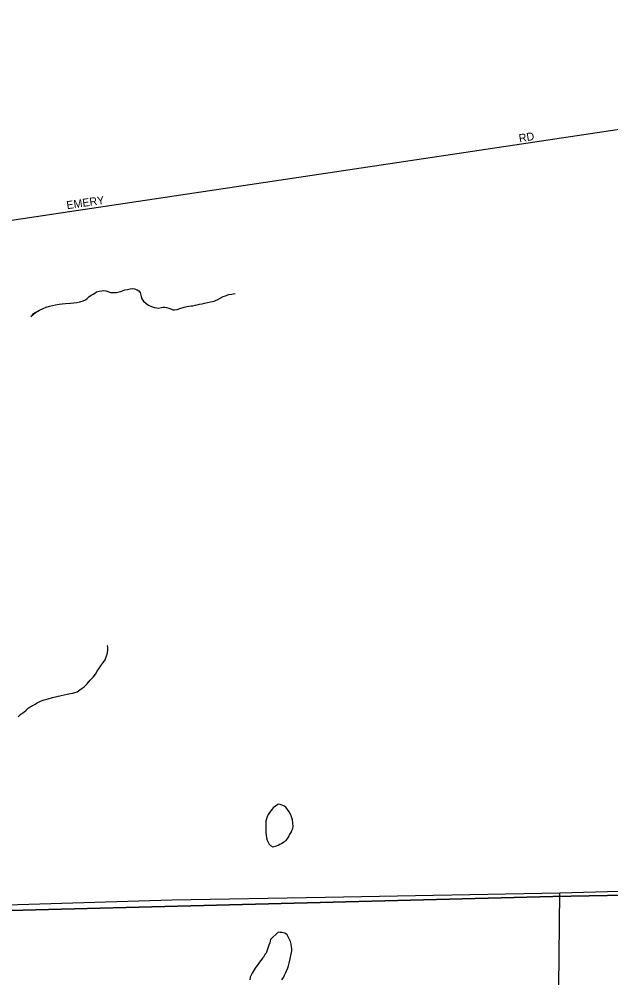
# Model space of a CAD drawing. Extents: x 2010165 to 2382125, y 1060529 to 1407316.
# Drawn here: x 2248785 to 2252478, y 1248635 to 1254626 of the extents above; entities that cross this region are included whole.
import ezdxf

# ---------------------------------------------------------------- set-up
doc = ezdxf.new("R2010")
doc.units = 0
for name, color, linetype in [('GM_X_City_Street', 7, 'Continuous'), ('GM_X_City_Street_Text', 7, 'Continuous'), ('GM_X_Corporation', 7, 'Continuous'), ('GM_X_Minor_Lake', 7, 'Continuous'), ('GM_X_Minor_River', 7, 'Continuous')]:
    doc.layers.add(name, color=color, linetype=linetype)

msp = doc.modelspace()

# ---------------------------------------------------------------- linework, layer by layer
at = {"layer": 'GM_X_City_Street'}
for points in [[(2246134.6, 1252984.4), (2246350.4, 1253013.7), (2248235.9, 1253295.6), (2252781.9, 1253975.2), (2252914.7, 1254001.9), (2253062.6, 1254039.2), (2253240.3, 1254092.8), (2253338.1, 1254133.8), (2253421.7, 1254194.7), (2253499.1, 1254273.6), (2253521.6, 1254310.1), (2253525, 1254315.7)], [(2250696.6, 1249139.1), (2252160.1, 1249165.6), (2252827.2, 1249183.9), (2255842.3, 1249209), (2255916.7, 1249210.5)], [(2252102.4, 1243700.5), (2252160.1, 1249165.6)], [(2248292.6, 1249079.2), (2248292.6, 1249079.2), (2249738, 1249121.7), (2250696.6, 1249139.1)]]:
    msp.add_lwpolyline(points, dxfattribs=at)
at = {"layer": 'GM_X_Corporation'}
for points in [[(2252796.4, 1249155.3), (2252116, 1249143.3), (2248239.5, 1249042.9), (2246114.5, 1248998.5), (2246114, 1249786.6), (2246113.3, 1249923.8), (2245999.1, 1255661)], [(2254855.2, 1229128.3), (2251493, 1229190.7), (2251484.4, 1228757.3), (2249389.7, 1228825.5), (2249201.4, 1229112.5), (2249110, 1229292), (2249026.7, 1229457.6), (2248925.1, 1229657.1), (2248809.2, 1229894.6), (2248766.5, 1229976.4), (2248752.3, 1230004.3), (2248753.7, 1230084.5), (2248727.7, 1231104.4), (2248776.1, 1232560.7), (2246136.3, 1232547.6), (2246108.8, 1234878), (2246004.3, 1240927.7), (2246011.7, 1241910.2), (2246000.2, 1243592.4), (2246114.5, 1248998.5), (2248239.5, 1249042.9), (2252116, 1249143.3), (2252796.4, 1249155.3)]]:
    msp.add_lwpolyline(points, dxfattribs=at)
at = {"layer": 'GM_X_Minor_Lake'}
for points in [[(2250399.1, 1249718.5), (2250371.2, 1249696.2), (2250363.3, 1249688.1), (2250355.3, 1249678), (2250347.4, 1249667.9), (2250339.4, 1249655.8), (2250333.6, 1249641.7), (2250327.7, 1249627.6), (2250323.8, 1249613.5), (2250323.9, 1249602.4)], [(2250323.9, 1249602.4), (2250324.4, 1249545.2), (2250326.5, 1249527.1), (2250328.7, 1249509), (2250332.9, 1249495), (2250339, 1249483), (2250345.1, 1249470.9), (2250353.2, 1249460.9), (2250367.4, 1249453), (2250377.4, 1249455.1), (2250391.4, 1249459.2), (2250401.4, 1249463.3), (2250411.4, 1249469.4), (2250421.4, 1249473.5), (2250437.4, 1249483.6), (2250451.3, 1249493.8), (2250465.2, 1249513.9), (2250473.1, 1249528.1), (2250483, 1249542.2), (2250486.9, 1249556.3), (2250492.8, 1249568.4), (2250494.7, 1249580.4), (2250490.3, 1249622.6), (2250484.1, 1249640.7), (2250478, 1249656.7), (2250469.8, 1249672.7), (2250459.6, 1249686.7), (2250449.5, 1249700.7), (2250437.4, 1249708.7), (2250427.3, 1249714.6), (2250413.2, 1249718.6), (2250403.1, 1249720.5), (2250399.1, 1249718.5)], [(2250402.1, 1248920.5), (2250354.5, 1248874.2), (2250348.7, 1248854.1), (2250342.8, 1248837.9), (2250327.2, 1248789.6), (2250319.2, 1248779.5), (2250311.3, 1248765.4), (2250304.6, 1248757.4)], [(2250425, 1248621.5), (2250435, 1248635.6), (2250440.8, 1248651.7), (2250448.7, 1248667.8), (2250456.6, 1248682), (2250462.5, 1248696.1), (2250466.4, 1248710.2), (2250470.3, 1248726.3), (2250476.1, 1248752.4), (2250479.9, 1248774.6), (2250485.7, 1248792.7), (2250487.7, 1248802.7), (2250487.5, 1248816.8), (2250485.4, 1248828.8), (2250483.3, 1248844.9), (2250479.1, 1248861), (2250458.7, 1248903), (2250442.5, 1248913), (2250426.4, 1248916.9), (2250414.3, 1248918.8), (2250402.1, 1248920.5)], [(2250304.6, 1248757.4), (2250257.7, 1248694.7), (2250251.8, 1248684.6), (2250245.9, 1248674.6), (2250239.9, 1248664.4), (2250236, 1248654.4), (2250226.1, 1248638.2), (2250224.3, 1248622.1)]]:
    msp.add_lwpolyline(points, dxfattribs=at)
at = {"layer": 'GM_X_Minor_River'}
for points in [[(2248857.7, 1252768.6), (2248885.6, 1252792.9), (2248865.7, 1252778.7), (2248885.6, 1252792.9), (2248911.6, 1252807.2), (2248933.6, 1252817.4), (2248953.6, 1252825.5), (2248973.6, 1252831.7), (2248991.6, 1252835.8), (2249011.7, 1252840), (2249033.7, 1252844.1), (2249053.8, 1252846.3), (2249073.8, 1252848.4), (2249105.9, 1252850.7), (2249126, 1252852.8), (2249144.1, 1252854.9), (2249164.1, 1252859.1), (2249184.1, 1252865.2), (2249198.1, 1252871.4), (2249208.1, 1252879.5), (2249220, 1252889.6), (2249234, 1252901.8), (2249246, 1252907.8), (2249256, 1252913.9), (2249267.9, 1252922.1), (2249283.9, 1252926.2), (2249300, 1252928.3), (2249314, 1252930.4), (2249326.1, 1252928.5), (2249338.2, 1252924.5), (2249354.3, 1252916.6), (2249374.4, 1252916.7), (2249392.5, 1252916.9), (2249408.5, 1252921), (2249418.5, 1252923.1), (2249444.5, 1252933.3), (2249460.6, 1252935.4), (2249476.6, 1252939.5), (2249492.6, 1252941.6), (2249504.7, 1252939.7), (2249520.8, 1252933.8), (2249530.9, 1252927.8), (2249541, 1252917.8), (2249545.3, 1252891.8), (2249551.4, 1252877.7), (2249561.6, 1252863.7), (2249577.8, 1252847.8), (2249591.9, 1252837.8), (2249610.1, 1252829.9), (2249630.2, 1252824), (2249644.3, 1252822.1), (2249654.3, 1252820.1), (2249672.4, 1252824.3), (2249682.4, 1252826.3), (2249694.4, 1252826.4), (2249704.5, 1252824.5), (2249718.6, 1252820.6), (2249734.7, 1252812.6), (2249744.8, 1252808.7), (2249754.8, 1252808.7), (2249770.9, 1252810.9), (2249794.9, 1252819.1), (2249814.9, 1252825.2), (2249830.9, 1252829.3), (2249843, 1252831.4), (2249859, 1252833.6), (2249869.1, 1252833.6), (2249883.1, 1252837.7), (2249895.1, 1252839.8), (2249911.1, 1252843.9), (2249927.2, 1252846.1), (2249941.2, 1252850.2), (2249979.3, 1252858.4), (2249991.3, 1252860.5), (2250001.3, 1252862.6), (2250011.3, 1252866.7), (2250025.3, 1252874.8), (2250039.3, 1252883), (2250057.2, 1252893.1), (2250073.3, 1252897.3), (2250083.3, 1252901.3), (2250093.3, 1252905.4), (2250111.3, 1252907.6), (2250121.4, 1252909.6), (2250133.4, 1252911.7)], [(2248777.9, 1250266.4), (2248795.8, 1250282.6), (2248813.8, 1250294.7), (2248827.8, 1250306.9), (2248841.7, 1250319), (2248853.6, 1250329.2), (2248869.6, 1250337.3), (2248883.6, 1250345.4), (2248897.6, 1250353.6), (2248917.6, 1250363.7), (2248939.6, 1250371.9), (2248965.6, 1250378.1), (2248991.7, 1250386.3), (2249019.7, 1250392.5), (2249045.8, 1250398.8), (2249065.8, 1250402.9), (2249083.8, 1250407), (2249105.9, 1250411.2), (2249119.9, 1250413.3), (2249131.9, 1250417.4), (2249146, 1250421.5), (2249155.9, 1250427.6), (2249171.9, 1250439.8), (2249189.8, 1250454), (2249209.7, 1250472.2), (2249227.6, 1250494.4), (2249245.5, 1250514.6), (2249261.4, 1250532.8), (2249271.3, 1250550.9), (2249285.1, 1250571.1), (2249299, 1250591.3), (2249310.9, 1250607.5), (2249320.8, 1250621.6), (2249328.7, 1250639.8), (2249334.6, 1250657.9), (2249338.4, 1250680), (2249338.2, 1250698.1), (2249336.1, 1250710.1), (2249334.1, 1250712.1)]]:
    msp.add_lwpolyline(points, dxfattribs=at)

# ---------------------------------------------------------------- texts
at = {"layer": 'GM_X_City_Street_Text'}
for s, rotation, p in [('RD', 9.45838, (2251908.2, 1253855.8)), ('EMERY', 8.29705, (2249083.6, 1253437.8))]:
    msp.add_text(s, height=50, rotation=rotation, dxfattribs=at).set_placement(p)

doc.saveas('drawing.dxf')
